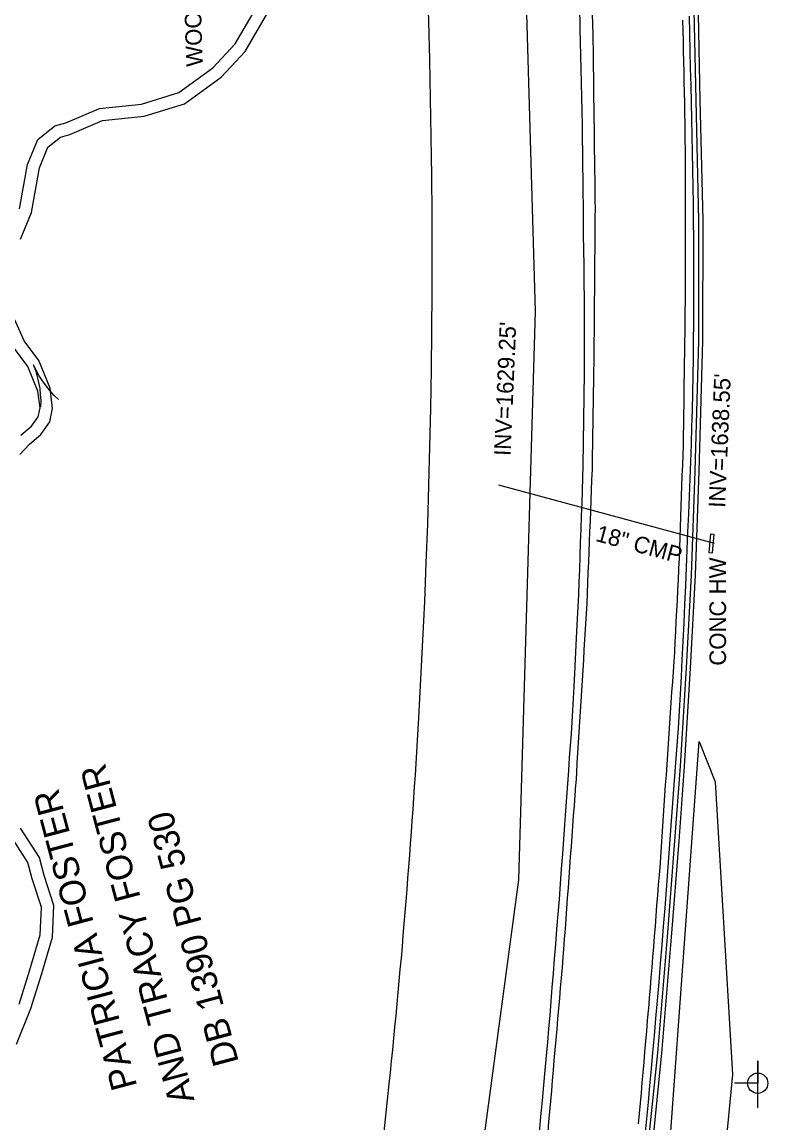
# Model space of a CAD drawing. Extents: x 472260 to 482161, y 489063 to 507124.
# Drawn here: x 474374.8 to 474558, y 504253.9 to 504519.9 of the extents above; entities that cross this region are included whole.
import ezdxf

# ---------------------------------------------------------------- set-up
doc = ezdxf.new("R2010")
doc.units = 0
for name, color, linetype in [('Exist Structure Minor Drop Inlet Cogo Elevation', 7, 'Continuous'), ('Exist Structure Minor Pipes CMP 30 Inch', 7, 'Continuous'), ('Prop Drainage Structure Catch Basin Convert From Junction Box Label', 7, 'Continuous'), ('Prop Drainage Structure Drop Inlet Grate 2 Narrow Slots and Sag Grates 840 24 CELL', 7, 'Continuous'), ('Prop Drainage Structure Pipe RCP 24in Class III', 7, 'Continuous'), ('Prop Drainage Structure Pipe RCP 66in Class III', 7, 'Continuous'), ('Prop Drainage Structure Pipe RCP 66in Class IV', 7, 'Continuous'), ('Prop Drainage Structure Pipe RCP 66in Class IV Label', 7, 'Continuous'), ('Prop Drainage Structure Pipe Stub Out CELL', 7, 'Continuous'), ('Prop Drainage Structure Pipe Welded Steel 66in Label', 7, 'Continuous'), ('Prop Drainage Structure Pipe Welded Steel 72in Label', 7, 'Continuous'), ('Prop Drainage Structure Plot Symbol 50 Scale', 7, 'Continuous'), ('Prop Drainage Structure Tops and Inverts LABEL', 7, 'Continuous'), ('Prop Earthen Structure Base Ditch Lateral Detail Label', 7, 'Continuous'), ('Prop Erosion Rip Rap Pad at Outlet Label', 7, 'Continuous'), ('Scratch_Level_7', 7, 'Continuous'), ('Scratch_Level_8', 7, 'Continuous')]:
    doc.layers.add(name, color=color, linetype=linetype)

msp = doc.modelspace()

# ---------------------------------------------------------------- linework, layer by layer
at = {"layer": 'Exist Structure Minor Drop Inlet Cogo Elevation'}
msp.add_line((474427.87, 503920.32), (474463.58, 504263.32), dxfattribs=at)
for centre, radius, start, end in [((472536.78, 504463.34), 2037.17, 356.69911, 14.39186), ((472536.78, 504463.34), 1937.17, 356.69911, 14.39186), ((472549.42, 504462.61), 1924.51, 354.05611, 356.69911)]:
    msp.add_arc(centre, radius, start, end, dxfattribs=at)
at = {"layer": 'Prop Drainage Structure Catch Basin Convert From Junction Box Label'}
for points in [[(474532.62, 504322.05), (474533.96, 504340.11), (474535.39, 504363.87), (474536.61, 504386.28), (474537.48, 504411.37), (474538.37, 504442.86), (474538.42, 504471.92), (474537.71, 504501.04), (474537.14, 504530.1), (474536.42, 504552.74)], [(474533.62, 504321.97), (474534.95, 504340.05), (474536.39, 504363.81), (474537.61, 504386.24), (474538.48, 504411.34), (474539.37, 504442.85), (474539.42, 504471.93), (474538.71, 504501.07), (474538.14, 504530.13), (474537.53, 504551.51)], [(474494.94, 503948.06), (474498.16, 503976.47), (474500.14, 503996.32), (474503.08, 504025.59), (474505.81, 504053.22), (474508.34, 504077.84), (474511.66, 504107.63), (474514.55, 504135.65), (474517.34, 504161.57), (474519.8, 504185.16), (474521.2, 504201.43), (474523.69, 504222.83), (474526.18, 504248.42), (474528.46, 504270.82), (474530.81, 504298.86), (474532.62, 504322.05)], [(474495.94, 503947.96), (474499.15, 503976.37), (474501.14, 503996.22), (474504.08, 504025.49), (474506.81, 504053.12), (474509.33, 504077.73), (474512.66, 504107.52), (474515.55, 504135.55), (474518.33, 504161.46), (474520.8, 504185.06), (474522.19, 504201.33), (474524.68, 504222.72), (474527.18, 504248.32), (474529.46, 504270.73), (474531.81, 504298.78), (474533.62, 504321.97)]]:
    msp.add_lwpolyline(points, dxfattribs=at)
at = {"layer": 'Prop Drainage Structure Drop Inlet Grate 2 Narrow Slots and Sag Grates 840 24 CELL'}
for points in [[(474512.59, 504521.82), (474512.66, 504519.33), (474512.74, 504516.83), (474512.81, 504514.34), (474512.82, 504514.02), (474512.85, 504511.53), (474512.88, 504509.04), (474512.91, 504506.54), (474512.94, 504504.05), (474512.97, 504501.56), (474513, 504499.07), (474513.03, 504496.58), (474513.06, 504494.08), (474513.09, 504491.59), (474513.12, 504489.1), (474513.15, 504486.61), (474513.19, 504484.12), (474513.22, 504481.62), (474513.25, 504479.13), (474513.28, 504476.64), (474513.3, 504474.95), (474513.28, 504472.46), (474513.26, 504469.97), (474513.24, 504467.47), (474513.22, 504464.98), (474513.2, 504462.49), (474513.18, 504460), (474513.16, 504457.5), (474513.14, 504455.01), (474513.12, 504452.52), (474513.1, 504450.03), (474513.09, 504447.53), (474513.07, 504445.04), (474513.05, 504442.55), (474513.03, 504440.32), (474512.99, 504437.82), (474512.95, 504435.33), (474512.92, 504432.84), (474512.88, 504430.35), (474512.84, 504427.85), (474512.8, 504425.36), (474512.76, 504422.87), (474512.73, 504420.37), (474512.69, 504417.88), (474512.65, 504415.39), (474512.61, 504412.89), (474512.59, 504411.77), (474512.49, 504409.28), (474512.4, 504406.79), (474512.3, 504404.3), (474512.2, 504401.81), (474512.1, 504399.32), (474512, 504396.83), (474511.9, 504394.34), (474511.8, 504391.85), (474511.7, 504389.36), (474511.6, 504386.87), (474511.5, 504384.38), (474511.4, 504381.89), (474511.3, 504379.4), (474511.25, 504378.17), (474511.1, 504375.68), (474510.94, 504373.2), (474510.79, 504370.71), (474510.64, 504368.22), (474510.48, 504365.73), (474510.33, 504363.25), (474510.17, 504360.76), (474510.02, 504358.27), (474509.87, 504355.78), (474509.71, 504353.3), (474509.56, 504350.81), (474509.4, 504348.32), (474509.25, 504345.83), (474509.09, 504343.35), (474508.94, 504340.86), (474508.79, 504338.37), (474508.63, 504335.89), (474508.61, 504335.58), (474508.43, 504333.09), (474508.25, 504330.61), (474508.06, 504328.12), (474507.88, 504325.63), (474507.7, 504323.15), (474507.52, 504320.66), (474507.33, 504318.17), (474507.15, 504315.68), (474506.97, 504313.2), (474506.78, 504310.71), (474506.6, 504308.22), (474506.42, 504305.73), (474506.23, 504303.25), (474506.05, 504300.76), (474505.87, 504298.27), (474505.68, 504295.78), (474505.55, 504293.96), (474505.33, 504291.47), (474505.12, 504288.98), (474504.9, 504286.5), (474504.69, 504284.01), (474504.47, 504281.53), (474504.26, 504279.04), (474504.04, 504276.56), (474503.82, 504274.07), (474503.61, 504271.58), (474503.39, 504269.1), (474503.18, 504266.61), (474502.96, 504264.13), (474502.75, 504261.64), (474502.53, 504259.15), (474502.31, 504256.67), (474502.1, 504254.18), (474501.88, 504251.7)], [(474523.84, 504253.69), (474524.06, 504256.18), (474524.28, 504258.67), (474524.5, 504261.15), (474524.71, 504263.64), (474524.93, 504266.12), (474525.15, 504268.61), (474525.37, 504271.1), (474525.59, 504273.58), (474525.8, 504276.07), (474526.02, 504278.55), (474526.24, 504281.04), (474526.28, 504281.54), (474526.48, 504284.03), (474526.68, 504286.52), (474526.88, 504289), (474527.08, 504291.49), (474527.28, 504293.98), (474527.48, 504296.47), (474527.68, 504298.95), (474527.88, 504301.44), (474528.07, 504303.93), (474528.27, 504306.42), (474528.47, 504308.91), (474528.67, 504311.39), (474528.87, 504313.88), (474529.01, 504315.64), (474529.18, 504318.13), (474529.35, 504320.61), (474529.52, 504323.1), (474529.69, 504325.59), (474529.86, 504328.08), (474530.03, 504330.57), (474530.2, 504333.06), (474530.37, 504335.55), (474530.54, 504338.04), (474530.71, 504340.53), (474530.88, 504343.01), (474531.05, 504345.5), (474531.22, 504347.99), (474531.39, 504350.48), (474531.56, 504352.97), (474531.73, 504355.46), (474531.9, 504357.95), (474532.07, 504360.44), (474532.24, 504362.92), (474532.41, 504365.41), (474532.56, 504367.67), (474532.69, 504370.16), (474532.82, 504372.65), (474532.94, 504375.14), (474533.07, 504377.63), (474533.2, 504380.12), (474533.32, 504382.61), (474533.45, 504385.1), (474533.58, 504387.59), (474533.59, 504387.89), (474533.68, 504390.38), (474533.77, 504392.87), (474533.86, 504395.37), (474533.95, 504397.86), (474534.04, 504400.35), (474534.13, 504402.84), (474534.22, 504405.33), (474534.31, 504407.83), (474534.4, 504410.32), (474534.5, 504412.81), (474534.59, 504415.3), (474534.67, 504417.56), (474534.7, 504420.06), (474534.74, 504422.55), (474534.77, 504425.04), (474534.81, 504427.54), (474534.84, 504430.03), (474534.88, 504432.52), (474534.91, 504435.01), (474534.95, 504437.51), (474534.98, 504440), (474535.02, 504442.49), (474535.05, 504444.98), (474535.09, 504447.48), (474535.12, 504449.97), (474535.16, 504452.46), (474535.2, 504454.96), (474535.2, 504455.19), (474535.2, 504457.68), (474535.2, 504460.17), (474535.2, 504462.67), (474535.2, 504465.16), (474535.2, 504467.65), (474535.2, 504470.14), (474535.2, 504472.63), (474535.2, 504475.13), (474535.2, 504476.51), (474535.19, 504479), (474535.17, 504481.49), (474535.16, 504483.99), (474535.14, 504486.48), (474535.13, 504488.97), (474535.11, 504491.46), (474535.1, 504493.96), (474535.09, 504495.38), (474535.04, 504497.87), (474534.98, 504500.36), (474534.93, 504502.85), (474534.88, 504505.34), (474534.83, 504507.84), (474534.77, 504510.33), (474534.72, 504512.82), (474534.67, 504515.31), (474534.62, 504517.81), (474534.56, 504520.3)]]:
    msp.add_lwpolyline(points, dxfattribs=at)
at = {"layer": 'Prop Drainage Structure Pipe RCP 24in Class III'}
for points in [[(474374.27, 504474.71), (474376.19, 504485.49), (474378.64, 504491.49), (474382.77, 504494.79), (474385.41, 504495.52), (474393.57, 504498.99), (474403.74, 504500.06), (474412.7, 504502.82), (474420.96, 504508.84), (474426.36, 504514.6), (474432.05, 504524.38)], [(474374.48, 504467.42), (474377.16, 504473.85), (474379.09, 504484.65), (474381.12, 504489.63), (474384.16, 504492.06), (474386.4, 504492.68), (474394.33, 504496.05), (474404.35, 504497.1), (474414.07, 504500.11), (474422.95, 504506.58), (474428.78, 504512.8), (474434.79, 504523.13)], [(474374.28, 504415.4), (474376.65, 504417.86), (474379.35, 504420.26), (474381.53, 504423.27), (474382.23, 504426.54), (474381.61, 504431.46), (474378.9, 504438.1), (474375.36, 504442.88), (474371.72, 504450.97)], [(474374.57, 504420.03), (474377.12, 504422.28), (474378.73, 504424.51), (474379.19, 504426.67), (474378.69, 504430.69), (474376.27, 504436.62), (474372.75, 504441.35)], [(474373.48, 504272.89), (474376.98, 504281.57), (474379.6, 504289.99), (474382.23, 504298.81), (474382.55, 504306.46), (474380.2, 504313.69), (474379.06, 504318.05), (474374.48, 504325.14)], [(474374.15, 504282.58), (474376.73, 504290.87), (474379.25, 504299.31), (474379.53, 504306.05), (474377.32, 504312.85), (474376.28, 504316.83), (474371.94, 504323.54)]]:
    msp.add_lwpolyline(points, dxfattribs=at)
at = {"layer": 'Prop Drainage Structure Pipe RCP 66in Class IV'}
msp.add_line((474542.14, 504393.88), (474490.09, 504407.96), dxfattribs=at)
at = {"layer": 'Prop Drainage Structure Pipe Stub Out CELL'}
for points in [[(474499.87, 504251.59), (474500.24, 504255.44), (474500.6, 504259.28), (474500.95, 504263.03), (474501.28, 504266.64), (474501.59, 504270.1), (474501.88, 504273.41), (474502.15, 504276.66), (474502.43, 504279.95), (474502.7, 504283.27), (474502.97, 504286.63), (474503.24, 504290.04), (474503.52, 504293.51), (474503.81, 504297.06), (474504.1, 504300.68), (474504.4, 504304.34), (474504.69, 504307.99), (474504.97, 504311.64), (474505.24, 504315.3), (474505.51, 504318.92), (474505.77, 504322.46), (474506.01, 504325.92), (474506.25, 504329.31), (474506.48, 504332.62), (474506.71, 504335.85), (474506.94, 504339.01), (474507.17, 504342.1), (474507.58, 504348), (474507.92, 504353.54), (474508.24, 504359.31), (474508.42, 504362.51), (474508.6, 504365.92), (474508.78, 504369.36), (474508.94, 504372.62), (474509.09, 504375.72), (474509.36, 504381.53), (474509.48, 504384.53), (474509.6, 504387.65), (474509.72, 504390.87), (474509.83, 504394.13), (474509.94, 504397.36), (474510.05, 504400.55), (474510.16, 504403.71), (474510.26, 504406.8), (474510.42, 504412.71), (474510.54, 504418.28), (474510.64, 504423.83), (474510.71, 504429.42), (474510.75, 504435.26), (474510.77, 504438.29), (474510.78, 504441.5), (474510.77, 504445), (474510.76, 504448.8), (474510.73, 504452.9), (474510.69, 504457.05), (474510.65, 504461.02), (474510.61, 504464.82), (474510.56, 504468.44), (474510.52, 504471.94), (474510.48, 504475.34), (474510.45, 504478.67), (474510.42, 504481.91), (474510.39, 504485.13), (474510.35, 504488.39), (474510.31, 504491.69), (474510.25, 504495.03), (474510.18, 504498.39), (474510.11, 504501.76), (474510.03, 504505.13), (474509.95, 504508.5), (474509.86, 504511.82), (474509.79, 504515.03), (474509.72, 504518.12), (474509.61, 504524)], [(474536.02, 504521.31), (474536.11, 504517.09), (474536.2, 504512.9), (474536.31, 504508.72), (474536.42, 504504.58), (474536.51, 504500.47), (474536.6, 504496.39), (474536.68, 504492.36), (474536.75, 504488.32), (474536.83, 504484.23), (474536.91, 504480.09), (474536.99, 504475.9), (474537.06, 504471.72), (474537.11, 504467.58), (474537.13, 504463.49), (474537.14, 504459.46), (474537.12, 504455.42), (474537.11, 504451.31), (474537.08, 504447.13), (474537.05, 504442.89), (474537, 504438.64), (474536.94, 504434.43), (474536.86, 504430.27), (474536.75, 504426.15), (474536.64, 504422.05), (474536.5, 504417.91), (474536.36, 504413.74), (474536.2, 504409.54), (474536.04, 504405.31), (474535.87, 504401.04), (474535.69, 504396.75), (474535.51, 504392.42), (474535.32, 504388.06), (474535.13, 504383.65), (474534.93, 504379.2), (474534.73, 504374.7), (474534.53, 504370.24), (474534.31, 504365.89), (474534.09, 504361.66), (474533.86, 504357.53), (474533.62, 504353.45), (474533.36, 504349.31), (474533.07, 504345.12), (474532.77, 504340.89), (474532.45, 504336.61), (474532.13, 504332.29), (474531.81, 504327.92), (474531.49, 504323.52), (474531.17, 504319.09), (474530.84, 504314.67), (474530.51, 504310.24), (474530.16, 504305.82), (474529.81, 504301.39), (474529.45, 504296.92), (474529.08, 504292.44), (474528.7, 504287.92), (474528.32, 504283.47), (474527.95, 504279.15), (474527.58, 504274.98), (474527.23, 504270.94), (474526.87, 504266.97), (474526.5, 504262.97), (474526.11, 504258.95), (474525.72, 504254.91), (474525.32, 504250.87)]]:
    msp.add_lwpolyline(points, dxfattribs=at)
at = {"layer": 'Prop Drainage Structure Plot Symbol 50 Scale'}
for p, q in [((474541.17, 504396.19), (474540.82, 504391.72)), ((474541.17, 504396.19), (474542, 504396.13)), ((474542, 504396.13), (474541.65, 504391.66)), ((474540.82, 504391.72), (474541.65, 504391.66))]:
    msp.add_line(p, q, dxfattribs=at)
at = {"layer": 'Prop Drainage Structure Tops and Inverts LABEL'}
msp.add_lwpolyline([(474542.31, 504336.31), (474546.5, 504265.64), (474525.7, 504049.21), (474499.26, 503869.36), (474491.01, 503851.49), (474495.3, 503897.36), (474527.93, 504200.92), (474538.44, 504346.04), (474542.31, 504336.31)], dxfattribs=at)
at = {"layer": 'Prop Earthen Structure Base Ditch Lateral Detail Label'}
msp.add_line((474552.61, 504263.5), (474552.61, 504263.5), dxfattribs=at)
msp.add_lwpolyline([(474552.61, 504257.56), (474552.65, 504268.9), (474552.63, 504263.5), (474546.99, 504263.5)], dxfattribs=at)
msp.add_circle((474552.61, 504263.5), 2.45, dxfattribs=at)
at = {"layer": 'Prop Erosion Rip Rap Pad at Outlet Label'}
for points in [[(474496.17, 504541.35), (474498.87, 504449.99), (474494.78, 504312.62)], [(474494.78, 504312.62), (474476.79, 504178.44), (474459.77, 504087.31), (474441.83, 503933.16), (474440.33, 503857.37), (474437.89, 503709.04), (474417.41, 503659.72)]]:
    msp.add_lwpolyline(points, dxfattribs=at)
at = {"layer": 'Scratch_Level_8'}
msp.add_line((474379.59, 504432.44), (474379.59, 504432.44), dxfattribs=at)
for points in [[(474383.64, 504428.72), (474382.57, 504429.72), (474381.59, 504430.86), (474380.64, 504431.99), (474379.8, 504433.17), (474379.02, 504434.42), (474378.29, 504435.73), (474377.65, 504437.05)], [(474379.42, 504426.95), (474379.46, 504428.41), (474379.33, 504429.91), (474379.19, 504431.38), (474378.93, 504432.8), (474378.58, 504434.24), (474378.15, 504435.67), (474377.65, 504437.05)]]:
    msp.add_lwpolyline(points, dxfattribs=at)

# ---------------------------------------------------------------- texts
at = {"layer": 'Exist Structure Minor Pipes CMP 30 Inch'}
msp.add_text('CONC HW', height=4, rotation=90, dxfattribs=at).set_placement((474544.96, 504364.37))
at = {"layer": 'Prop Drainage Structure Pipe RCP 66in Class III'}
msp.add_text('WOODS', height=4, rotation=91.6928, dxfattribs=at).set_placement((474418.52, 504509.14))
at = {"layer": 'Prop Drainage Structure Pipe RCP 66in Class IV Label'}
msp.add_text('18" CMP', height=4, rotation=344.8629, dxfattribs=at).set_placement((474513.23, 504394.55))
at = {"layer": 'Prop Drainage Structure Pipe Welded Steel 66in Label'}
msp.add_text('DB 1390 PG 530', height=6.25, rotation=104.8779, dxfattribs=at).set_placement((474427.27, 504268.6))
at = {"layer": 'Prop Drainage Structure Pipe Welded Steel 72in Label'}
for s, p in [("INV=1629.25'", (474492.9, 504414.99)), ("INV=1638.55'", (474544.74, 504402.46))]:
    msp.add_text(s, height=4, rotation=87.5477, dxfattribs=at).set_placement(p)
at = {"layer": 'Scratch_Level_7'}
for s, p in [('AND TRACY FOSTER', (474416.54, 504259.42)), ('PATRICIA FOSTER', (474402.71, 504262.77))]:
    msp.add_text(s, height=6.25, rotation=104.8779, dxfattribs=at).set_placement(p)

doc.saveas('drawing.dxf')
